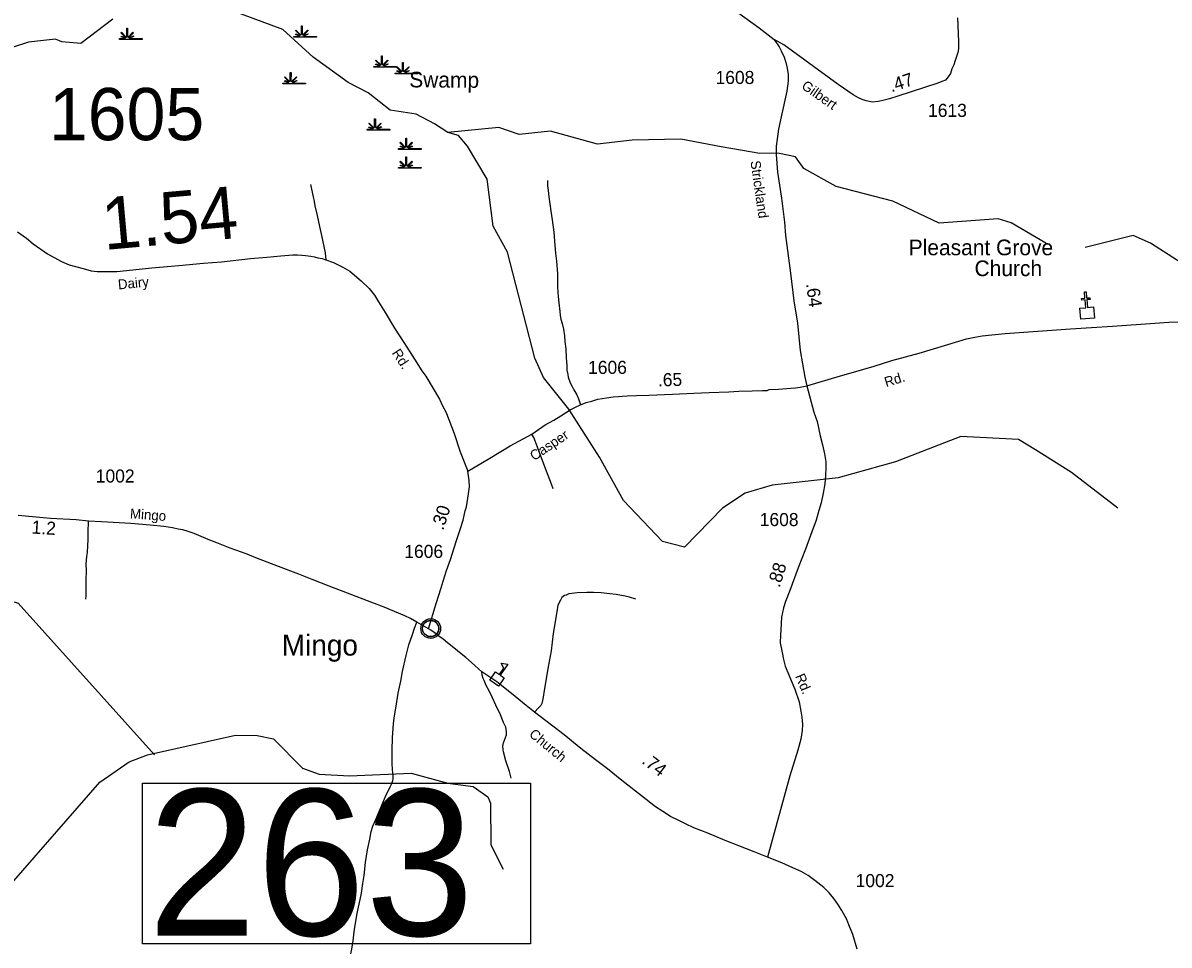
# Model space of a CAD drawing. Extents: x 2093524 to 2270757, y 289120 to 570408.
# Drawn here: x 2125124 to 2136094, y 520807 to 529637 of the extents above; entities that cross this region are included whole.
import ezdxf

# ---------------------------------------------------------------- set-up
doc = ezdxf.new("R2010")
doc.units = 0
for name, color, linetype in [('Exist Civil Demographics Community CELL', 7, 'Continuous'), ('Exist Civil Demographics Community Label', 7, 'Continuous'), ('Exist Cultural Church CELL', 7, 'Continuous'), ('Exist Cultural Church Label', 7, 'Continuous'), ('Exist Cultural Educational Facility High CELL', 7, 'Continuous'), ('Exist Hydrographic Creek Single Shore', 7, 'Continuous'), ('Exist Hydrographic Creek Single Shore Label', 7, 'Continuous'), ('Exist Hydrographic Swamp CELL', 7, 'Continuous'), ('Exist Road Non-System Type 51', 7, 'Continuous'), ('Exist Road Secondary Mileage Hundredths English Label', 7, 'Continuous'), ('Exist Road Secondary Structure Standard Bridge Number Label', 7, 'Continuous'), ('Exist Road Secondary Type 20 Attributed', 7, 'Continuous'), ('Exist Road Secondary Type 41 Attributed', 7, 'Continuous'), ('Exist Road Secondary Type 51 Attributed', 7, 'Continuous'), ('Exist Road Secondary Type 51 Label', 7, 'Continuous'), ('Exist Road Secondary Type 51 Number Label', 7, 'Continuous')]:
    doc.layers.add(name, color=color, linetype=linetype)

msp = doc.modelspace()

# ---------------------------------------------------------------- linework, layer by layer
at = {"layer": 'Exist Civil Demographics Community CELL'}
msp.add_lwpolyline([(2128949, 523850), (2128950, 523856), (2128952, 523863), (2128955, 523870), (2128958, 523876), (2128961, 523881), (2128965, 523886), (2128969, 523891), (2128973, 523895), (2128979, 523900), (2128984, 523904), (2128989, 523907), (2128994, 523909), (2129000, 523911), (2129005, 523913), (2129010, 523914), (2129014, 523915), (2129019, 523916), (2129025, 523916), (2129029, 523916), (2129035, 523916), (2129040, 523915), (2129045, 523914), (2129050, 523912), (2129055, 523911), (2129062, 523908), (2129068, 523904), (2129073, 523901), (2129078, 523897), (2129081, 523893), (2129086, 523889), (2129089, 523884), (2129093, 523880), (2129096, 523875), (2129098, 523870), (2129100, 523865), (2129102, 523860), (2129103, 523855), (2129104, 523849), (2129105, 523844), (2129105, 523838), (2129105, 523832), (2129104, 523827), (2129103, 523821), (2129102, 523815), (2129100, 523809), (2129097, 523804), (2129094, 523798), (2129091, 523793), (2129088, 523788), (2129083, 523783), (2129078, 523778), (2129073, 523774), (2129068, 523771), (2129064, 523768), (2129057, 523765), (2129050, 523762), (2129044, 523761), (2129037, 523760), (2129033, 523759), (2129028, 523759), (2129023, 523759), (2129018, 523759), (2129013, 523760), (2129007, 523761), (2129002, 523763), (2128997, 523765), (2128993, 523767), (2128989, 523769), (2128982, 523773), (2128976, 523777), (2128971, 523782), (2128967, 523786), (2128964, 523790), (2128961, 523795), (2128957, 523802), (2128955, 523805), (2128953, 523809), (2128951, 523817), (2128949, 523825), (2128948, 523830), (2128948, 523836), (2128948, 523841), (2128949, 523847)], close=True, dxfattribs=at)
for centre, radius in [((2129027, 523838), 94.3), ((2129026, 523838), 76.7)]:
    msp.add_circle(centre, radius, dxfattribs=at)
at = {"layer": 'Exist Cultural Church CELL'}
msp.add_lwpolyline([(2135240, 526905), (2135297, 526910), (2135290, 526986), (2135259, 526983), (2135257, 526999), (2135289, 527002), (2135284, 527062), (2135300, 527063), (2135305, 527004), (2135337, 527006), (2135338, 526990), (2135306, 526988), (2135313, 526912), (2135370, 526917), (2135380, 526811), (2135249, 526799)], close=True, dxfattribs=at)
at = {"layer": 'Exist Cultural Educational Facility High CELL'}
msp.add_lwpolyline([(2129592, 523343), (2129647, 523424), (2129685, 523398), (2129728, 523460), (2129702, 523506), (2129766, 523498), (2129693, 523392), (2129731, 523366), (2129676, 523285)], close=True, dxfattribs=at)
at = {"layer": 'Exist Hydrographic Creek Single Shore'}
for points in [[(2129191, 528588), (2129063, 528671), (2128888, 528763), (2128638, 528800), (2128429, 528967), (2128237, 529066), (2127903, 529309), (2127610, 529574), (2127043, 529786)], [(2125985, 529672), (2125678, 529439), (2125495, 529456), (2125436, 529480), (2125178, 529452), (2125020, 529403)], [(2134915, 527527), (2134583, 527722), (2134458, 527760), (2133892, 527719), (2133449, 527931), (2132907, 528070), (2132598, 528244), (2132518, 528355), (2132364, 528385), (2132290, 528389), (2132176, 528387), (2131806, 528450), (2131422, 528523), (2130956, 528513), (2130622, 528477), (2130172, 528601), (2129872, 528567), (2129680, 528634), (2129191, 528588)], [(2135605, 524990), (2135159, 525333), (2134816, 525550), (2134653, 525647), (2134100, 525678), (2133476, 525434), (2132927, 525281), (2132295, 525212), (2132037, 525135), (2131821, 524992), (2131456, 524616), (2131247, 524672), (2130871, 525064), (2130644, 525478), (2130350, 525937), (2130107, 526243), (2130023, 526426), (2129761, 527441), (2129626, 527690), (2129566, 528141), (2129380, 528456), (2129293, 528558), (2129191, 528588)], [(2139353, 526441), (2138895, 526565), (2138411, 526647), (2138019, 526829), (2137718, 527068), (2137451, 527191), (2137192, 527239), (2136909, 527206), (2136593, 527212), (2136418, 527255), (2136175, 527361), (2135917, 527527), (2135750, 527600), (2135290, 527485)], [(2123942, 520600), (2124157, 520970), (2124315, 521069), (2124930, 521338), (2125014, 521396), (2125859, 522366), (2126141, 522561), (2126316, 522629), (2127157, 522816), (2127365, 522815), (2127523, 522782), (2127800, 522501), (2127958, 522442), (2128250, 522426), (2128841, 522454), (2129191, 522358), (2129433, 522324), (2129575, 522226), (2129600, 522166), (2129602, 521766), (2129720, 521534)]]:
    msp.add_lwpolyline(points, dxfattribs=at)
at = {"layer": 'Exist Hydrographic Swamp CELL'}
for points in [[(2126048, 529486), (2126100, 529486), (2126102, 529490), (2126064, 529505), (2126067, 529510), (2126105, 529494), (2126106, 529497), (2126062, 529542), (2126067, 529547), (2126112, 529501), (2126118, 529504), (2126118, 529587), (2126126, 529587), (2126126, 529504), (2126132, 529501), (2126177, 529547), (2126182, 529542), (2126138, 529497), (2126140, 529494), (2126181, 529512), (2126183, 529507), (2126142, 529489), (2126144, 529486), (2126265, 529486), (2126265, 529479), (2126048, 529479)], [(2127718, 529508), (2127770, 529508), (2127772, 529511), (2127734, 529526), (2127737, 529531), (2127775, 529516), (2127776, 529518), (2127732, 529563), (2127737, 529568), (2127782, 529523), (2127789, 529525), (2127789, 529608), (2127796, 529608), (2127796, 529525), (2127802, 529523), (2127848, 529568), (2127853, 529563), (2127808, 529518), (2127810, 529515), (2127851, 529533), (2127854, 529528), (2127813, 529511), (2127814, 529508), (2127935, 529508), (2127935, 529500), (2127718, 529500)], [(2128484, 529220), (2128536, 529220), (2128538, 529224), (2128500, 529239), (2128503, 529244), (2128541, 529228), (2128542, 529231), (2128498, 529276), (2128503, 529281), (2128548, 529235), (2128555, 529238), (2128555, 529321), (2128562, 529321), (2128562, 529238), (2128568, 529235), (2128613, 529281), (2128619, 529276), (2128574, 529231), (2128576, 529228), (2128617, 529246), (2128619, 529241), (2128578, 529223), (2128580, 529220), (2128701, 529220), (2128701, 529213), (2128484, 529213)], [(2128686, 529157), (2128738, 529157), (2128740, 529160), (2128702, 529175), (2128705, 529180), (2128743, 529164), (2128744, 529167), (2128700, 529212), (2128705, 529217), (2128750, 529172), (2128757, 529174), (2128757, 529257), (2128764, 529257), (2128764, 529174), (2128770, 529172), (2128816, 529217), (2128821, 529212), (2128776, 529167), (2128778, 529164), (2128819, 529182), (2128822, 529177), (2128781, 529159), (2128782, 529157), (2128903, 529157), (2128903, 529149), (2128686, 529149)], [(2127611, 529061), (2127664, 529061), (2127666, 529064), (2127628, 529079), (2127631, 529084), (2127668, 529069), (2127670, 529072), (2127626, 529116), (2127631, 529121), (2127676, 529076), (2127682, 529078), (2127682, 529161), (2127690, 529161), (2127689, 529078), (2127696, 529076), (2127741, 529121), (2127746, 529116), (2127702, 529072), (2127704, 529068), (2127745, 529087), (2127747, 529082), (2127706, 529064), (2127708, 529061), (2127829, 529061), (2127829, 529054), (2127611, 529054)], [(2128419, 528618), (2128472, 528618), (2128474, 528622), (2128436, 528636), (2128439, 528642), (2128476, 528626), (2128478, 528629), (2128434, 528673), (2128439, 528678), (2128484, 528633), (2128490, 528635), (2128490, 528718), (2128498, 528718), (2128498, 528635), (2128504, 528633), (2128549, 528678), (2128554, 528673), (2128510, 528629), (2128512, 528625), (2128553, 528644), (2128555, 528639), (2128514, 528621), (2128516, 528618), (2128637, 528618), (2128637, 528611), (2128419, 528611)], [(2128718, 528433), (2128770, 528433), (2128772, 528437), (2128734, 528452), (2128737, 528457), (2128775, 528441), (2128776, 528444), (2128732, 528489), (2128737, 528494), (2128782, 528448), (2128789, 528451), (2128789, 528534), (2128796, 528534), (2128796, 528451), (2128802, 528448), (2128847, 528494), (2128853, 528489), (2128808, 528444), (2128810, 528440), (2128851, 528459), (2128854, 528454), (2128813, 528436), (2128814, 528433), (2128935, 528433), (2128935, 528426), (2128718, 528426)], [(2128718, 528252), (2128770, 528252), (2128772, 528256), (2128734, 528271), (2128737, 528276), (2128775, 528260), (2128776, 528263), (2128732, 528308), (2128737, 528313), (2128782, 528267), (2128789, 528270), (2128789, 528353), (2128796, 528353), (2128796, 528270), (2128802, 528267), (2128847, 528313), (2128853, 528308), (2128808, 528263), (2128810, 528260), (2128851, 528278), (2128854, 528273), (2128813, 528255), (2128814, 528252), (2128935, 528252), (2128935, 528245), (2128718, 528245)]]:
    msp.add_lwpolyline(points, close=True, dxfattribs=at)
at = {"layer": 'Exist Road Non-System Type 51'}
for points in [[(2130146, 528128), (2130146, 528078), (2130150, 528032), (2130156, 527972), (2130169, 527882), (2130176, 527834), (2130190, 527752), (2130206, 527633), (2130215, 527507), (2130222, 527433), (2130230, 527355), (2130239, 527233), (2130241, 527107), (2130247, 527016), (2130254, 526958), (2130262, 526872), (2130265, 526836), (2130273, 526800), (2130286, 526758), (2130297, 526706), (2130306, 526639), (2130312, 526587), (2130321, 526515), (2130323, 526431), (2130330, 526355), (2130331, 526313), (2130338, 526271), (2130344, 526245), (2130363, 526192), (2130382, 526154), (2130397, 526124), (2130426, 526075), (2130443, 526037), (2130462, 525980)], [(2127875, 528090), (2127903, 527972), (2127912, 527927), (2127919, 527885), (2127939, 527793), (2127963, 527686), (2127983, 527600), (2128016, 527435), (2128022, 527367)], [(2130198, 525176), (2130183, 525220), (2130120, 525385), (2130060, 525548), (2130014, 525667), (2129995, 525700)], [(2125727, 524120), (2125728, 524150), (2125728, 524232), (2125729, 524300), (2125731, 524390), (2125730, 524456), (2125734, 524528), (2125742, 524567), (2125746, 524633), (2125747, 524687), (2125748, 524759), (2125752, 524865)], [(2130991, 524120), (2130929, 524137), (2130887, 524148), (2130802, 524164), (2130740, 524169), (2130658, 524181), (2130586, 524184), (2130522, 524183), (2130428, 524181), (2130378, 524174), (2130350, 524169), (2130324, 524159), (2130306, 524154), (2130283, 524134), (2130269, 524110), (2130244, 524063), (2130234, 523997), (2130200, 523790), (2130179, 523624), (2130152, 523471), (2130113, 523246), (2130104, 523182), (2130097, 523148), (2130089, 523120), (2130080, 523100), (2130060, 523079), (2130019, 523038)], [(2128252, 520671), (2128281, 520821), (2128299, 520958), (2128324, 521108), (2128366, 521305), (2128376, 521395), (2128390, 521473), (2128402, 521598), (2128423, 521720), (2128443, 521821), (2128458, 521893), (2128473, 521947), (2128501, 522010), (2128543, 522109), (2128595, 522230), (2128639, 522323), (2128654, 522355), (2128662, 522373), (2128664, 522383), (2128666, 522397), (2128667, 522411), (2128667, 522427), (2128665, 522451), (2128659, 522539), (2128658, 522593), (2128658, 522669), (2128660, 522795), (2128671, 522925), (2128678, 522983), (2128696, 523096), (2128717, 523220), (2128741, 523333), (2128757, 523427), (2128792, 523580), (2128818, 523682), (2128852, 523781), (2128871, 523841), (2128895, 523898)], [(2129796, 522404), (2129780, 522468), (2129746, 522571), (2129723, 522656), (2129720, 522678), (2129717, 522712), (2129725, 522744), (2129742, 522793), (2129753, 522821), (2129753, 522843), (2129753, 522849), (2129746, 522893), (2129725, 522937), (2129695, 523012), (2129651, 523105), (2129614, 523182), (2129585, 523242), (2129558, 523293), (2129539, 523339), (2129530, 523361), (2129518, 523390), (2129517, 523424)]]:
    msp.add_lwpolyline(points, dxfattribs=at)
at = {"layer": 'Exist Road Secondary Structure Standard Bridge Number Label'}
msp.add_lwpolyline([(2120891, 525410), (2125077, 524080), (2126383, 522628)], dxfattribs=at)
msp.add_lwpolyline([(2126268, 522356), (2129983, 522356), (2129983, 520819), (2126268, 520819)], close=True, dxfattribs=at)
at = {"layer": 'Exist Road Secondary Type 20 Attributed'}
msp.add_lwpolyline([(2134070, 529686), (2134080, 529460), (2134077, 529390), (2134071, 529354), (2134048, 529278), (2134033, 529234), (2134015, 529198), (2134003, 529153), (2133981, 529122), (2133954, 529090), (2133918, 529076), (2133880, 529059), (2133753, 529018), (2133499, 528935), (2133419, 528910), (2133342, 528890), (2133310, 528883), (2133256, 528879), (2133195, 528891), (2133157, 528903), (2133121, 528919), (2133071, 528947), (2132927, 529046), (2132692, 529218), (2132408, 529428), (2132314, 529477)], dxfattribs=at)
at = {"layer": 'Exist Road Secondary Type 41 Attributed'}
for points in [[(2131895, 529789), (2132171, 529589), (2132314, 529477)], [(2132314, 529477), (2132363, 529407), (2132382, 529368), (2132411, 529308), (2132426, 529258), (2132438, 529204), (2132447, 529142), (2132448, 529079), (2132436, 528982), (2132381, 528739), (2132355, 528620), (2132339, 528501), (2132335, 528456), (2132335, 528376), (2132347, 528209), (2132383, 527958), (2132414, 527729), (2132423, 527601), (2132471, 527240), (2132504, 526977), (2132538, 526762), (2132564, 526500), (2132585, 526372), (2132608, 526244), (2132628, 526162)]]:
    msp.add_lwpolyline(points, dxfattribs=at)
at = {"layer": 'Exist Road Secondary Type 51 Attributed'}
for points in [[(2125072, 527636), (2125157, 527575), (2125222, 527523), (2125360, 527427), (2125492, 527352), (2125568, 527321), (2125701, 527284), (2125777, 527264), (2125836, 527255), (2125910, 527256), (2125960, 527257), (2126022, 527257), (2126359, 527291), (2126615, 527313), (2126852, 527335), (2127024, 527349), (2127303, 527382), (2127459, 527395), (2127591, 527408), (2127707, 527416), (2127751, 527417), (2127793, 527412), (2127829, 527411), (2127879, 527404), (2127915, 527397), (2127947, 527389), (2127987, 527380), (2128022, 527367), (2128096, 527342), (2128185, 527298), (2128252, 527259), (2128362, 527166), (2128437, 527095), (2128488, 527030), (2128528, 526967), (2128592, 526864), (2128681, 526714), (2128776, 526568), (2128873, 526418), (2128941, 526307), (2128980, 526254), (2129112, 526035), (2129144, 525963), (2129171, 525912), (2129200, 525840), (2129251, 525705), (2129309, 525530), (2129382, 525346)], [(2132628, 526162), (2132948, 526257), (2133074, 526294), (2133270, 526351), (2133440, 526403), (2133701, 526476), (2134083, 526589), (2134156, 526612), (2134236, 526627), (2134305, 526639), (2134399, 526651), (2134525, 526662), (2134748, 526679), (2135150, 526707), (2135551, 526733), (2135957, 526763), (2136093, 526771), (2136182, 526776)], [(2129382, 525346), (2129592, 525470), (2129788, 525588), (2129995, 525700), (2130124, 525787), (2130205, 525833), (2130272, 525876), (2130361, 525932), (2130414, 525959), (2130462, 525980), (2130515, 526001), (2130569, 526016), (2130625, 526033), (2130708, 526047), (2130774, 526056), (2130824, 526059), (2130860, 526062), (2130908, 526065), (2130998, 526068), (2131116, 526073), (2131342, 526083), (2131546, 526090), (2131692, 526098), (2131881, 526104), (2131975, 526112), (2132105, 526113), (2132203, 526117), (2132247, 526118), (2132268, 526126), (2132356, 526130), (2132474, 526138), (2132517, 526143), (2132563, 526150), (2132628, 526162)], [(2132628, 526162), (2132695, 525911), (2132725, 525819), (2132756, 525682), (2132776, 525598), (2132797, 525511), (2132809, 525433), (2132808, 525379), (2132806, 525303), (2132799, 525223), (2132783, 525134), (2132765, 525042), (2132742, 524969), (2132716, 524875), (2132674, 524764), (2132614, 524599), (2132545, 524419), (2132464, 524202), (2132424, 524097), (2132405, 524035), (2132385, 523948), (2132377, 523826), (2132374, 523776), (2132372, 523700), (2132390, 523610), (2132405, 523540), (2132420, 523479), (2132513, 523257), (2132553, 523137), (2132571, 523046), (2132580, 522990), (2132586, 522920), (2132581, 522862), (2132568, 522778), (2132540, 522673), (2132463, 522427), (2132250, 521648)], [(2129005, 523836), (2129080, 524078), (2129127, 524227), (2129146, 524291), (2129178, 524392), (2129215, 524500), (2129274, 524680), (2129313, 524796), (2129338, 524875), (2129356, 524965), (2129371, 525004), (2129389, 525128), (2129397, 525194), (2129394, 525254), (2129382, 525346)], [(2129005, 523836), (2128895, 523898), (2128833, 523933), (2128778, 523958), (2128679, 524000), (2128583, 524042), (2128462, 524087), (2128232, 524175), (2128054, 524245), (2127891, 524308), (2127766, 524359), (2127569, 524433), (2127353, 524515), (2127270, 524549), (2127107, 524606), (2126980, 524658), (2126897, 524692), (2126829, 524718), (2126764, 524749), (2126706, 524768), (2126653, 524783), (2126611, 524790), (2126555, 524803), (2126471, 524815), (2126342, 524829), (2126156, 524843), (2125876, 524861), (2125752, 524865), (2125633, 524878), (2125389, 524890), (2125077, 524919)], [(2132250, 521648), (2132124, 521699), (2131975, 521758), (2131844, 521809), (2131680, 521880), (2131545, 521931), (2131467, 521967), (2131408, 521996), (2131323, 522039), (2131250, 522087), (2131179, 522132), (2131043, 522235), (2130856, 522383), (2130718, 522494), (2130604, 522582), (2130464, 522689), (2130305, 522820), (2130019, 523038), (2129942, 523101), (2129801, 523216), (2129659, 523327), (2129517, 523424), (2129417, 523512), (2129364, 523559), (2129301, 523610), (2129265, 523641), (2129187, 523702), (2129145, 523735), (2129106, 523764), (2129059, 523801), (2129027, 523823), (2129005, 523836)], [(2133110, 520769), (2133068, 520908), (2133030, 521002), (2133009, 521053), (2132963, 521139), (2132924, 521200), (2132885, 521254), (2132841, 521306), (2132790, 521357), (2132705, 521426), (2132639, 521474), (2132574, 521511), (2132493, 521546), (2132388, 521596), (2132250, 521648)]]:
    msp.add_lwpolyline(points, dxfattribs=at)

# ---------------------------------------------------------------- texts
at = {"layer": 'Exist Civil Demographics Community Label'}
msp.add_text('Mingo', height=200, dxfattribs=at).set_placement((2127602, 523579))
at = {"layer": 'Exist Cultural Church Label'}
for s, p in [('Pleasant Grove', (2133602, 527412)), ('Church', (2134232, 527212))]:
    msp.add_text(s, height=150, dxfattribs=at).set_placement(p)
at = {"layer": 'Exist Hydrographic Creek Single Shore Label'}
msp.add_text('Swamp', height=150, rotation=359.5429, dxfattribs=at).set_placement((2128821, 529020))
at = {"layer": 'Exist Road Secondary Mileage Hundredths English Label'}
for s, height, rotation, p in [('.47', 125, 18.0955, (2133437, 528972)), ('1.54', 500, 5.1484, (2125902, 527462)), ('.64', 125, 277.6852, (2132619, 527137)), ('.65', 125, 1.3991, (2131203, 526156)), ('.30', 125, 72.1501, (2129147, 524772)), ('1.2', 125, 356.3985, (2125204, 524748)), ('.88', 125, 72.6891, (2132366, 524224)), ('.74', 125, 322.2883, (2131039, 522555))]:
    msp.add_text(s, height=height, rotation=rotation, dxfattribs=at).set_placement(p)
at = {"layer": 'Exist Road Secondary Structure Standard Bridge Number Label'}
msp.add_text('263', height=1400, dxfattribs=at).set_placement((2126318, 520898))
at = {"layer": 'Exist Road Secondary Type 51 Label'}
for s, rotation, p in [('Gilbert', 324.9443, (2132568, 529015)), ('Strickland', 278.1724, (2132087, 528312)), ('Dairy', 5.6312, (2126038, 527084)), ('Rd.', 303.0967, (2128652, 526477)), ('Rd.', 17.0086, (2133386, 526149)), ('Casper', 33.9536, (2130017, 525440)), ('Mingo', 355.7493, (2126146, 524893)), ('Rd.', 292.8488, (2132514, 523382)), ('Church', 320.5431, (2129961, 522813))]:
    msp.add_text(s, height=95, rotation=rotation, dxfattribs=at).set_placement(p)
at = {"layer": 'Exist Road Secondary Type 51 Number Label'}
for s, height, p in [('1608', 125, (2131753, 529052)), ('1605', 500, (2125372, 528514)), ('1613', 125, (2133787, 528737)), ('1606', 125, (2130533, 526276)), ('1002', 125, (2125821, 525236)), ('1608', 125, (2132176, 524819)), ('1606', 125, (2128774, 524514)), ('1002', 125, (2133094, 521362))]:
    msp.add_text(s, height=height, dxfattribs=at).set_placement(p)

doc.saveas('drawing.dxf')
